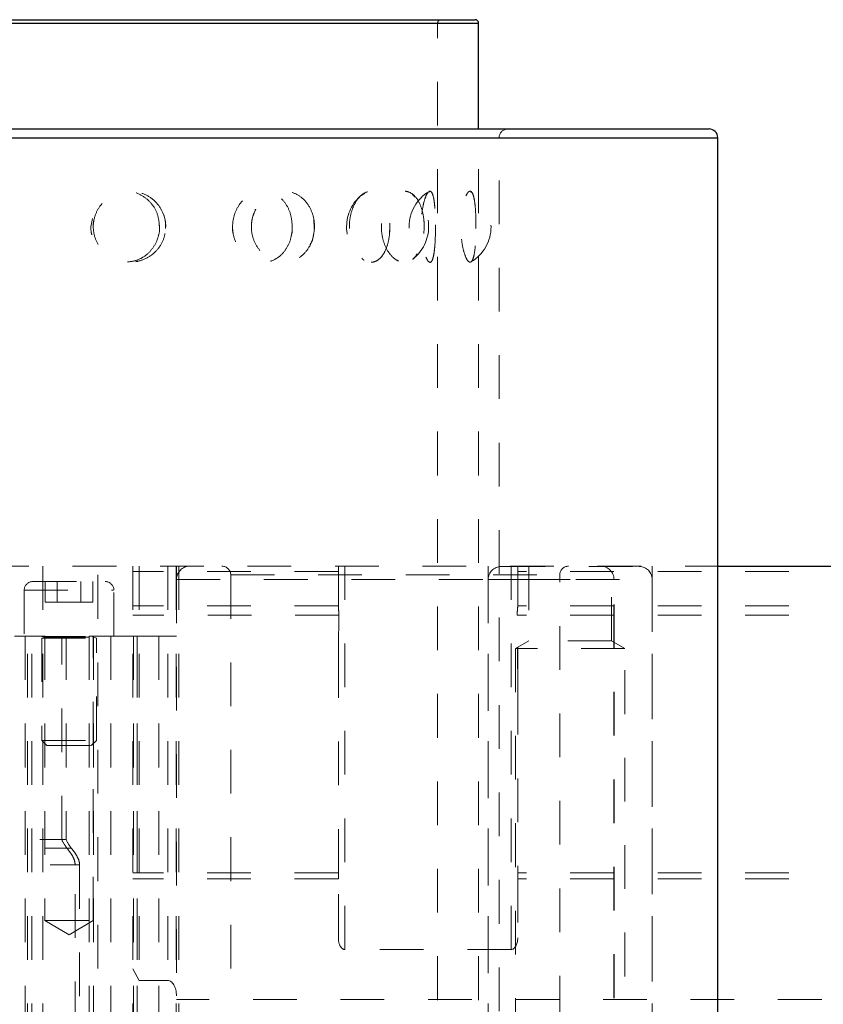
# Model space of a CAD drawing. Header units: inches. Extents: x 1802 to 2468, y -253 to -72.
# Tile 275 of 570: x 2071.56 to 2073.39, y -114.2 to -111.95. Entities that reach past the tile are written whole.
import ezdxf

# ---------------------------------------------------------------- set-up
doc = ezdxf.new("R2010")
doc.units = ezdxf.units.IN
doc.header["$LTSCALE"] = 0.5
doc.header["$MEASUREMENT"] = 0
doc.linetypes.add('HIDDEN', pattern=[0.225, 0.15, -0.075])
for name, color, linetype in [('DIE-M-S', 8, 'Continuous'), ('DIE-M-S2', 1, 'Continuous'), ('DIE-M-S3', 8, 'Continuous'), ('DSS-M-S', 53, 'Continuous'), ('SVD-M-S', 8, 'Continuous')]:
    doc.layers.add(name, color=color, linetype=linetype)

msp = doc.modelspace()

# ---------------------------------------------------------------- linework, layer by layer
at = {"layer": 'DIE-M-S', "linetype": 'HIDDEN', "lineweight": 18}
for p, q in [((2070.27666, -113.19667), (2073.15166, -113.19667)), ((2071.60891, -114.69667), (2071.60891, -113.19667)), ((2071.73416, -114.31667), (2071.73416, -113.19667)), ((2071.81416, -114.69667), (2071.81416, -113.19667)), ((2071.91356, -113.19667), (2071.91356, -114.38417)), ((2071.91916, -114.69667), (2071.91916, -113.19667)), ((2071.91916, -114.69667), (2071.91916, -113.19667)), ((2072.62666, -113.19667), (2072.62666, -114.69667)), ((2072.91476, -114.38417), (2072.91476, -113.19667)), ((2073.00166, -114.69667), (2073.00166, -113.19667)), ((2071.81416, -113.35667), (2071.54416, -113.35667)), ((2071.57345, -114.69667), (2071.57345, -113.35667)), ((2071.57345, -114.69667), (2071.57345, -113.35667)), ((2071.58345, -114.69667), (2071.58345, -113.35667)), ((2071.61345, -113.35667), (2071.61345, -114.00667)), ((2071.6519, -113.82167), (2071.6519, -113.35667)), ((2071.6619, -113.35667), (2071.6619, -113.82167)), ((2071.71416, -113.35667), (2071.71416, -114.69667)), ((2071.72345, -114.00667), (2071.72345, -113.35667)), ((2071.72416, -113.35667), (2071.72416, -114.69667)), ((2071.76416, -113.35667), (2071.76416, -114.24667)), ((2071.81416, -113.35667), (2071.8155, -113.35667)), ((2071.8155, -113.35667), (2071.8155, -114.69667)), ((2071.82416, -113.35667), (2071.8155, -113.35667)), ((2071.82416, -113.35667), (2071.82416, -114.69667)), ((2071.87416, -113.35667), (2071.82416, -113.35667)), ((2071.82416, -114.69667), (2071.82416, -113.35667)), ((2071.87416, -113.35667), (2071.87416, -114.69667)), ((2071.91416, -113.35667), (2071.87416, -113.35667)), ((2071.87416, -113.35667), (2071.87416, -114.69667)), ((2071.40166, -113.82167), (2071.6519, -113.82167)), ((2071.6519, -113.82167), (2071.6619, -113.82167)), ((2071.41441, -113.84129), (2071.66365, -113.84129)), ((2071.41441, -113.84129), (2071.67365, -113.84129)), ((2071.42529, -113.87986), (2071.68264, -113.87986)), ((2071.42529, -113.87986), (2071.69264, -113.87986)), ((2071.68264, -114.24667), (2071.68264, -113.87986)), ((2071.69264, -113.87986), (2071.69264, -114.24667)), ((2071.61345, -114.00667), (2071.72345, -114.00667)), ((2071.61345, -114.00667), (2071.66845, -114.03972)), ((2071.66845, -114.03972), (2071.72345, -114.00667))]:
    msp.add_line(p, q, dxfattribs=at)
at = {"layer": 'DIE-M-S', "linetype": 'Continuous', "lineweight": 25}
msp.add_line((2073.15166, -113.19667), (2073.5641, -113.19667), dxfattribs=at)
at = {"layer": 'DIE-M-S', "linetype": 'HIDDEN', "lineweight": 18}
for centre in [(2071.71416, -113.78354), (2071.72416, -113.78354)]:
    msp.add_ellipse(centre, major_axis=(0, 0.08342), ratio=0.8390996, start_param=2.0455764, end_param=2.3355008, dxfattribs=at)
for points, knots in [([(2071.68264, -113.87986), (2071.68221, -113.87621), (2071.68116, -113.86721), (2071.67336, -113.85391), (2071.66708, -113.84576), (2071.66365, -113.84129)], [0, 0, 0, 0, 0.2356388, 0.5817235, 1, 1, 1, 1]), ([(2071.67365, -113.84129), (2071.67644, -113.84486), (2071.68202, -113.85199), (2071.68905, -113.86355), (2071.69235, -113.87336), (2071.69257, -113.87842), (2071.69264, -113.87986)], [0, 0, 0, 0, 0.3367751, 0.6740995, 0.9071018, 1, 1, 1, 1])]:
    msp.add_open_spline(points, degree=3, knots=knots, dxfattribs=at)
at = {"layer": 'DIE-M-S2', "linetype": 'HIDDEN', "lineweight": 18}
msp.add_line((2071.56845, -113.35667), (2071.56845, -114.69667), dxfattribs=at)
msp.add_line((2071.56845, -113.35667), (2071.56845, -114.69667), dxfattribs=at)
at = {"layer": 'DIE-M-S3', "linetype": 'HIDDEN', "lineweight": 18}
for p, q in [((2071.82916, -113.19667), (2071.82916, -114.14406)), ((2071.82916, -113.19667), (2071.82916, -114.14406)), ((2071.89416, -113.19667), (2071.89416, -114.14406)), ((2071.89416, -113.19667), (2071.89416, -114.14406)), ((2071.89416, -113.19667), (2071.89416, -114.14406)), ((2071.89416, -113.19667), (2071.89416, -114.14406)), ((2071.91416, -113.19667), (2071.91416, -113.22667)), ((2071.91416, -113.19667), (2071.91416, -113.22667)), ((2072.28416, -113.20846), (2072.28416, -113.19746)), ((2072.28416, -113.20846), (2072.28416, -113.19746)), ((2072.29916, -114.07336), (2072.29916, -113.19667)), ((2072.29916, -114.07336), (2072.29916, -113.19667)), ((2072.29916, -114.07336), (2072.29916, -113.19667)), ((2072.29916, -114.07336), (2072.29916, -113.19667)), ((2072.67916, -114.07336), (2072.67916, -113.19667)), ((2072.67916, -114.07336), (2072.67916, -113.19667)), ((2072.67916, -114.07336), (2072.67916, -113.19667)), ((2072.67916, -114.07336), (2072.67916, -113.19667)), ((2072.69416, -113.19746), (2072.69416, -113.20846)), ((2072.69416, -113.19746), (2072.69416, -113.20846)), ((2072.28416, -113.20846), (2071.81416, -113.20846)), ((2072.28416, -113.20846), (2071.81416, -113.20846)), ((2072.28416, -113.20846), (2071.81416, -113.20846)), ((2072.28416, -113.20846), (2071.81416, -113.20846)), ((2072.28416, -113.28729), (2072.28416, -113.20846)), ((2072.28416, -113.28729), (2072.28416, -113.20846)), ((2074.11416, -113.20846), (2072.69416, -113.20846)), ((2072.69416, -113.20846), (2072.69416, -113.28729)), ((2074.11416, -113.20846), (2072.69416, -113.20846)), ((2074.11416, -113.20846), (2072.69416, -113.20846)), ((2072.69416, -113.20846), (2072.69416, -113.28729)), ((2074.11416, -113.20846), (2072.69416, -113.20846)), ((2072.28416, -113.28729), (2071.81416, -113.28729)), ((2072.28416, -113.28729), (2071.81416, -113.28729)), ((2072.28416, -113.28729), (2071.81416, -113.28729)), ((2072.28416, -113.28729), (2071.81416, -113.28729)), ((2072.28416, -113.28966), (2072.28416, -113.28729)), ((2072.28416, -113.28966), (2072.28416, -113.28729)), ((2072.28416, -113.48186), (2072.28416, -113.28966)), ((2072.28416, -113.48186), (2072.28416, -113.28966)), ((2072.69416, -113.28729), (2072.69416, -113.28966)), ((2074.11416, -113.28729), (2072.69416, -113.28729)), ((2074.11416, -113.28729), (2072.69416, -113.28729)), ((2072.69416, -113.28729), (2072.69416, -113.28966)), ((2074.11416, -113.28729), (2072.69416, -113.28729)), ((2074.11416, -113.28729), (2072.69416, -113.28729)), ((2072.69416, -113.48186), (2072.69416, -113.28966)), ((2072.69416, -113.48186), (2072.69416, -113.28966)), ((2072.28543, -113.30879), (2071.81416, -113.30879)), ((2072.28543, -113.30879), (2071.81416, -113.30879)), ((2072.28543, -113.30879), (2071.81416, -113.30879)), ((2072.28543, -113.30879), (2071.81416, -113.30879)), ((2074.11416, -113.30879), (2072.69289, -113.30879)), ((2074.11416, -113.30879), (2072.69289, -113.30879)), ((2074.11416, -113.30879), (2072.69289, -113.30879)), ((2074.11416, -113.30879), (2072.69289, -113.30879)), ((2072.28416, -113.89772), (2072.28416, -113.48186)), ((2072.28416, -113.89772), (2072.28416, -113.48186)), ((2072.69416, -113.48186), (2072.69416, -113.89772)), ((2072.69416, -113.48186), (2072.69416, -113.89772)), ((2072.28416, -113.89772), (2071.81416, -113.89772)), ((2072.28416, -113.89772), (2071.81416, -113.89772)), ((2072.28416, -113.89772), (2071.81416, -113.89772)), ((2072.28416, -113.89772), (2071.81416, -113.89772)), ((2072.28416, -113.91145), (2072.28416, -113.89772)), ((2072.28416, -113.91145), (2072.28416, -113.89772)), ((2074.11416, -113.89772), (2072.69416, -113.89772)), ((2072.69416, -113.89772), (2072.69416, -113.91145)), ((2074.11416, -113.89772), (2072.69416, -113.89772)), ((2074.11416, -113.89772), (2072.69416, -113.89772)), ((2072.69416, -113.89772), (2072.69416, -113.91145)), ((2074.11416, -113.89772), (2072.69416, -113.89772)), ((2072.28416, -113.91145), (2071.81416, -113.91145)), ((2072.28416, -113.91145), (2071.81416, -113.91145)), ((2072.28416, -113.91145), (2071.81416, -113.91145)), ((2072.28416, -113.91145), (2071.81416, -113.91145)), ((2072.28416, -114.04685), (2072.28416, -113.91145)), ((2072.28416, -114.04685), (2072.28416, -113.91145)), ((2074.11416, -113.91145), (2072.69416, -113.91145)), ((2072.69416, -113.91145), (2072.69416, -114.04685)), ((2074.11416, -113.91145), (2072.69416, -113.91145)), ((2074.11416, -113.91145), (2072.69416, -113.91145)), ((2072.69416, -113.91145), (2072.69416, -114.04685)), ((2074.11416, -113.91145), (2072.69416, -113.91145)), ((2072.67916, -114.07336), (2072.29916, -114.07336)), ((2072.67916, -114.07336), (2072.29916, -114.07336)), ((2071.82916, -114.14406), (2071.81416, -114.11755)), ((2071.82916, -114.14406), (2071.81416, -114.11755)), ((2071.89416, -114.14406), (2071.82916, -114.14406)), ((2071.89416, -114.14406), (2071.82916, -114.14406)), ((2074.18916, -114.18743), (2071.91416, -114.18743)), ((2074.18916, -114.18743), (2071.91416, -114.18743)), ((2074.18916, -114.18743), (2071.91416, -114.18743)), ((2074.18916, -114.18743), (2071.91416, -114.18743))]:
    msp.add_line(p, q, dxfattribs=at)
for centre, major_axis, ratio, start_param, end_param in [((2072.29916, -113.48186), (0, 0.42954), 0.0349208, 1.156109, 1.5707963), ((2072.29916, -113.48186), (0, 0.42954), 0.0349208, 1.156109, 1.5707963), ((2072.67916, -113.48186), (0, 0.42954), 0.0349208, 4.712389, 5.1270763), ((2072.67916, -113.48186), (0, 0.42954), 0.0349208, 4.712389, 5.1270763), ((2072.29916, -114.04685), (0, 0.02651), 0.5657728, 1.5707963, 3.1415927), ((2072.29916, -114.04685), (0, 0.02651), 0.5657728, 1.5707963, 3.1415927), ((2072.67916, -114.04685), (0, 0.02651), 0.5657728, 3.1415927, 4.712389), ((2072.67916, -114.04685), (0, 0.02651), 0.5657728, 3.1415927, 4.712389), ((2071.89416, -114.17941), (0, 0.03535), 0.5657728, 4.712389, 6.2831853), ((2071.89416, -114.17941), (0, 0.03535), 0.5657728, 4.712389, 6.2831853)]:
    msp.add_ellipse(centre, major_axis=major_axis, ratio=ratio, start_param=start_param, end_param=end_param, dxfattribs=at)
for points, knots in [([(2072.28543, -113.30879), (2072.28543, -113.30859), (2072.28548, -113.30516), (2072.28484, -113.29821), (2072.28439, -113.29255), (2072.28416, -113.28966)], [0, 0, 0, 0, 0.0295061, 0.5048964, 1, 1, 1, 1]), ([(2072.28543, -113.30879), (2072.28543, -113.30859), (2072.28548, -113.30516), (2072.28484, -113.29821), (2072.28439, -113.29255), (2072.28416, -113.28966)], [0, 0, 0, 0, 0.0295061, 0.5048964, 1, 1, 1, 1]), ([(2072.69416, -113.28966), (2072.69396, -113.29233), (2072.69356, -113.29771), (2072.69285, -113.30462), (2072.69288, -113.3083), (2072.69289, -113.30879)], [0, 0, 0, 0, 0.4590313, 0.926924, 1, 1, 1, 1]), ([(2072.69416, -113.28966), (2072.69396, -113.29233), (2072.69356, -113.29771), (2072.69285, -113.30462), (2072.69288, -113.3083), (2072.69289, -113.30879)], [0, 0, 0, 0, 0.4590313, 0.926924, 1, 1, 1, 1])]:
    msp.add_open_spline(points, degree=3, knots=knots, dxfattribs=at)
at = {"layer": 'DSS-M-S', "linetype": 'Continuous', "lineweight": 25}
for p, q in [((2070.82353, -111.95455), (2072.60478, -111.95455)), ((2070.83141, -111.94667), (2072.59691, -111.94667)), ((2072.60478, -112.19667), (2072.60478, -111.95455)), ((2070.29666, -112.19667), (2073.13166, -112.19667)), ((2070.27666, -112.21667), (2073.15166, -112.21667)), ((2073.15166, -114.62317), (2073.15166, -112.21667))]:
    msp.add_line(p, q, dxfattribs=at)
at = {"layer": 'DSS-M-S', "linetype": 'HIDDEN', "lineweight": 18}
for p, q in [((2072.60478, -111.95455), (2070.82353, -111.95455)), ((2070.91728, -111.95455), (2072.50925, -111.95455)), ((2072.51103, -116.1888), (2072.51103, -111.95455)), ((2072.60478, -116.1888), (2072.60478, -112.19667)), ((2073.15166, -112.21667), (2070.27666, -112.21667)), ((2070.77666, -112.21667), (2072.64988, -112.21667)), ((2072.65166, -116.61417), (2072.65166, -112.21667)), ((2072.33789, -112.34811), (2072.34431, -112.34401)), ((2072.45962, -112.35249), (2072.45395, -112.34671)), ((2072.49143, -112.3404), (2072.49352, -112.34008)), ((2072.58824, -112.34154), (2072.58725, -112.3406)), ((2071.71867, -112.4202), (2071.7218, -112.40169)), ((2072.22909, -112.42437), (2072.22797, -112.40254)), ((2072.40161, -112.41555), (2072.40097, -112.43853)), ((2072.59874, -112.42433), (2072.59858, -112.40257))]:
    msp.add_line(p, q, dxfattribs=at)
for centre, radius, start, end in [((2072.51891, -111.95455), 0.00787, 90, 180), ((2072.67166, -112.21667), 0.02, 90, 180), ((2072.39677, -112.4202), 0.09375, 129.20272, 230.35272), ((2072.53947, -112.4202), 0.09375, 120.78974, 238.81024), ((2072.39677, -112.4202), 0.09375, 307.96843, 52.09477), ((2072.53947, -112.4202), 0.09375, 301.00349, 58.98802)]:
    msp.add_arc(centre, radius, start, end, dxfattribs=at)
at = {"layer": 'DSS-M-S', "linetype": 'Continuous', "lineweight": 25}
for centre, radius in [((2072.59691, -111.95455), 0.00787), ((2073.13166, -112.21667), 0.02)]:
    msp.add_arc(centre, radius, 0, 90, dxfattribs=at)
at = {"layer": 'DSS-M-S', "linetype": 'HIDDEN', "lineweight": 18}
for points, knots in [([(2071.88971, -112.4202), (2071.88884, -112.42917), (2071.88709, -112.4471), (2071.87349, -112.47099), (2071.85334, -112.48945), (2071.82765, -112.5005), (2071.79918, -112.50262), (2071.77121, -112.49516), (2071.74733, -112.47885), (2071.73061, -112.45577), (2071.72289, -112.42898), (2071.72462, -112.40167), (2071.73524, -112.37664), (2071.75358, -112.35624), (2071.77797, -112.34258), (2071.80597, -112.33743), (2071.8344, -112.34178), (2071.85977, -112.35538), (2071.87869, -112.37654), (2071.88839, -112.3995), (2071.88934, -112.41445), (2071.88971, -112.4202)], [0, 0, 0, 0, 0.05200279, 0.10398273, 0.15647529, 0.21028478, 0.26527623, 0.32086231, 0.3762398, 0.43064226, 0.48366013, 0.53552839, 0.58705764, 0.63919628, 0.6925647, 0.74721807, 0.80269319, 0.85823011, 0.91301991, 0.9664974, 1, 1, 1, 1]), ([(2071.87542, -112.4202), (2071.87454, -112.41091), (2071.87276, -112.39232), (2071.85888, -112.3675), (2071.83841, -112.34944), (2071.81735, -112.33985), (2071.80407, -112.34008), (2071.79971, -112.34016)], [0, 0, 0, 0, 0.2260475, 0.4521919, 0.6759687, 0.893497, 1, 1, 1, 1]), ([(2072.17889, -112.4202), (2072.17816, -112.4109), (2072.17669, -112.3923), (2072.16512, -112.36759), (2072.14788, -112.34913), (2072.12636, -112.33911), (2072.10335, -112.33827), (2072.08125, -112.34622), (2072.06224, -112.362), (2072.04835, -112.38421), (2072.04146, -112.41084), (2072.04287, -112.43901), (2072.05272, -112.46524), (2072.06971, -112.4861), (2072.09129, -112.49903), (2072.11447, -112.50286), (2072.1366, -112.49769), (2072.15571, -112.48433), (2072.17006, -112.46404), (2072.17776, -112.44148), (2072.17857, -112.42634), (2072.17889, -112.4202)], [0, 0, 0, 0, 0.0554579, 0.1109395, 0.1658403, 0.2192081, 0.2711117, 0.3223399, 0.3739729, 0.4268563, 0.4812619, 0.5368274, 0.5927419, 0.6480375, 0.7019377, 0.7542614, 0.8055938, 0.8569812, 0.9093952, 0.9633154, 1, 1, 1, 1]), ([(2072.22968, -112.4202), (2072.22895, -112.42917), (2072.2275, -112.4471), (2072.21615, -112.47099), (2072.19915, -112.48945), (2072.17719, -112.5005), (2072.15249, -112.50262), (2072.12784, -112.49516), (2072.1065, -112.47885), (2072.09139, -112.45577), (2072.08437, -112.42898), (2072.08594, -112.40167), (2072.09558, -112.37664), (2072.1121, -112.35624), (2072.13383, -112.34258), (2072.15842, -112.33743), (2072.183, -112.34178), (2072.2046, -112.35538), (2072.22049, -112.37654), (2072.22858, -112.3995), (2072.22937, -112.41445), (2072.22968, -112.4202)], [0, 0, 0, 0, 0.0520028, 0.1039827, 0.1564753, 0.2102848, 0.2652762, 0.3208623, 0.3762398, 0.4306423, 0.4836601, 0.5355284, 0.5870576, 0.6391963, 0.6925647, 0.7472181, 0.8026932, 0.8582301, 0.9130199, 0.9664974, 1, 1, 1, 1]), ([(2072.402, -112.4202), (2072.40155, -112.4109), (2072.40064, -112.3923), (2072.39339, -112.36759), (2072.38234, -112.34913), (2072.36818, -112.33911), (2072.3526, -112.33827), (2072.33725, -112.34622), (2072.32374, -112.362), (2072.31371, -112.38421), (2072.30868, -112.41084), (2072.30971, -112.43901), (2072.31688, -112.46524), (2072.32908, -112.4861), (2072.34427, -112.49903), (2072.36018, -112.50286), (2072.37497, -112.49769), (2072.38739, -112.48433), (2072.3965, -112.46404), (2072.4013, -112.44148), (2072.4018, -112.42634), (2072.402, -112.4202)], [0, 0, 0, 0, 0.0554579, 0.1109395, 0.1658403, 0.2192081, 0.2711117, 0.3223399, 0.3739729, 0.4268563, 0.4812619, 0.5368274, 0.5927419, 0.6480375, 0.7019377, 0.7542614, 0.8055938, 0.8569812, 0.9093952, 0.9633154, 1, 1, 1, 1]), ([(2072.48051, -112.4202), (2072.48005, -112.42917), (2072.47915, -112.4471), (2072.472, -112.47099), (2072.4611, -112.48945), (2072.44667, -112.5005), (2072.43001, -112.50262), (2072.41294, -112.49516), (2072.39782, -112.47885), (2072.38694, -112.45577), (2072.38183, -112.42898), (2072.38298, -112.40167), (2072.38997, -112.37664), (2072.40182, -112.35624), (2072.41712, -112.34258), (2072.43405, -112.33743), (2072.45053, -112.34178), (2072.46462, -112.35538), (2072.47475, -112.37654), (2072.47982, -112.3995), (2072.48031, -112.41445), (2072.48051, -112.4202)], [0, 0, 0, 0, 0.0520028, 0.1039827, 0.1564753, 0.2102848, 0.2652762, 0.3208623, 0.3762398, 0.4306423, 0.4836601, 0.5355284, 0.5870576, 0.6391963, 0.6925647, 0.7472181, 0.8026932, 0.8582301, 0.9130199, 0.9664974, 1, 1, 1, 1]), ([(2072.50618, -112.4202), (2072.50609, -112.4109), (2072.50589, -112.3923), (2072.50421, -112.36759), (2072.50127, -112.34913), (2072.49692, -112.33911), (2072.49146, -112.33827), (2072.4855, -112.34622), (2072.47984, -112.362), (2072.4754, -112.38421), (2072.4731, -112.41084), (2072.47358, -112.43901), (2072.47683, -112.46524), (2072.48213, -112.4861), (2072.4883, -112.49903), (2072.49419, -112.50286), (2072.49907, -112.49769), (2072.50266, -112.48433), (2072.50496, -112.46404), (2072.50603, -112.44148), (2072.50614, -112.42634), (2072.50618, -112.4202)], [0, 0, 0, 0, 0.05545789, 0.11093953, 0.16584033, 0.21920813, 0.27111168, 0.32233985, 0.37397292, 0.42685633, 0.48126186, 0.53682738, 0.59274193, 0.64803751, 0.7019377, 0.75426138, 0.80559376, 0.8569812, 0.90939522, 0.96331536, 1, 1, 1, 1]), ([(2072.59882, -112.4202), (2072.59872, -112.42917), (2072.59852, -112.4471), (2072.59682, -112.47099), (2072.59389, -112.48945), (2072.5895, -112.5005), (2072.58375, -112.50262), (2072.57721, -112.49516), (2072.57093, -112.47885), (2072.56616, -112.45577), (2072.56385, -112.42898), (2072.56437, -112.40167), (2072.56751, -112.37664), (2072.57263, -112.35624), (2072.57886, -112.34258), (2072.5852, -112.33743), (2072.59073, -112.34178), (2072.59489, -112.35538), (2072.5975, -112.37654), (2072.59867, -112.3995), (2072.59878, -112.41445), (2072.59882, -112.4202)], [0, 0, 0, 0, 0.0520028, 0.1039827, 0.1564753, 0.2102848, 0.2652762, 0.3208623, 0.3762398, 0.4306423, 0.4836601, 0.5355284, 0.5870576, 0.6391963, 0.6925647, 0.7472181, 0.8026932, 0.8582301, 0.9130199, 0.9664974, 1, 1, 1, 1]), ([(2071.88901, -112.42438), (2071.88912, -112.41677), (2071.88936, -112.40097), (2071.88213, -112.38696), (2071.87838, -112.3797)], [0, 0, 0, 0, 0.4816395, 1, 1, 1, 1]), ([(2072.09582, -112.37969), (2072.09229, -112.3873), (2072.08634, -112.40011), (2072.08564, -112.41441), (2072.08536, -112.4202)], [0, 0, 0, 0, 0.5945328, 1, 1, 1, 1]), ([(2071.72608, -112.40254), (2071.726, -112.40271), (2071.72371, -112.40819), (2071.72385, -112.41429), (2071.72398, -112.4202)], [0, 0, 0, 0, 0.0315841, 1, 1, 1, 1]), ([(2071.87465, -112.41554), (2071.87533, -112.42348), (2071.87611, -112.43243), (2071.87269, -112.44041), (2071.8723, -112.44132)], [0, 0, 0, 0, 0.8870897, 1, 1, 1, 1]), ([(2072.17825, -112.41554), (2072.17882, -112.42348), (2072.17947, -112.43243), (2072.17662, -112.4404), (2072.17631, -112.4413)], [0, 0, 0, 0, 0.8875813, 1, 1, 1, 1]), ([(2072.5061, -112.4156), (2072.50611, -112.42335), (2072.50613, -112.4405), (2072.50488, -112.46521), (2072.5024, -112.48621), (2072.49845, -112.49863), (2072.49454, -112.50304), (2072.49198, -112.50041), (2072.49138, -112.49979)], [0, 0, 0, 0, 0.1645914, 0.3646825, 0.5625585, 0.7554411, 0.9426821, 1, 1, 1, 1]), ([(2071.72072, -112.43853), (2071.72071, -112.43851), (2071.7184, -112.43281), (2071.71854, -112.42649), (2071.71867, -112.4202)], [0, 0, 0, 0, 0.003985, 1, 1, 1, 1]), ([(2071.80241, -112.50081), (2071.80998, -112.49981), (2071.82606, -112.49768), (2071.84767, -112.4842), (2071.86479, -112.46408), (2071.87406, -112.44147), (2071.87503, -112.42633), (2071.87542, -112.4202)], [0, 0, 0, 0, 0.19018775, 0.40424557, 0.62257971, 0.84718768, 1, 1, 1, 1]), ([(2072.04426, -112.43853), (2072.04425, -112.43851), (2072.04216, -112.43281), (2072.04228, -112.42649), (2072.0424, -112.4202)], [0, 0, 0, 0, 0.0039978, 1, 1, 1, 1]), ([(2072.2191, -112.46163), (2072.22056, -112.45944), (2072.22523, -112.45243), (2072.22645, -112.44341), (2072.22729, -112.43721)], [0, 0, 0, 0, 0.3133655, 1, 1, 1, 1]), ([(2072.45377, -112.49423), (2072.45418, -112.49405), (2072.45841, -112.4922), (2072.46149, -112.48683), (2072.46427, -112.48198)], [0, 0, 0, 0, 0.0978025, 1, 1, 1, 1]), ([(2072.34355, -112.49673), (2072.34315, -112.49662), (2072.34106, -112.49604), (2072.33923, -112.49382), (2072.33775, -112.49204)], [0, 0, 0, 0, 0.1922486, 1, 1, 1, 1])]:
    msp.add_open_spline(points, degree=3, knots=knots, dxfattribs=at)
at = {"layer": 'SVD-M-S', "linetype": 'HIDDEN', "lineweight": 18}
for p, q in [((2072.65666, -113.19717), (2072.97166, -113.19717)), ((2072.71941, -113.19717), (2072.71941, -113.36721)), ((2072.90891, -113.36721), (2072.90891, -113.19717)), ((2072.03816, -113.21667), (2072.79016, -113.21667)), ((2072.03816, -113.21667), (2072.03816, -114.63345)), ((2072.79016, -114.63345), (2072.79016, -113.21667)), ((2071.58564, -113.23167), (2071.75127, -113.23167)), ((2071.61432, -113.27855), (2071.61432, -113.23167)), ((2071.64139, -113.27855), (2071.64139, -113.23167)), ((2071.69551, -113.27855), (2071.69551, -113.23167)), ((2071.72258, -113.27855), (2071.72258, -113.23167)), ((2071.91416, -113.22667), (2072.91236, -113.22667)), ((2071.91416, -113.22667), (2071.91416, -114.38417)), ((2072.62666, -113.22717), (2072.99991, -113.22717)), ((2072.62666, -113.22717), (2072.62666, -114.94667)), ((2072.91416, -114.38417), (2072.91416, -113.22667)), ((2073.00166, -114.94667), (2073.00166, -113.22717)), ((2071.56595, -113.25136), (2071.76921, -113.25136)), ((2071.56595, -113.25136), (2071.56595, -113.35667)), ((2071.77095, -113.35667), (2071.77095, -113.25136)), ((2071.61432, -113.27855), (2071.64139, -113.27855)), ((2071.64139, -113.27855), (2071.69551, -113.27855)), ((2071.69551, -113.27855), (2071.72258, -113.27855)), ((2071.60595, -113.35667), (2071.60595, -113.35707)), ((2071.60595, -113.35707), (2071.73095, -113.35707)), ((2071.6135, -113.35859), (2071.60595, -113.36134)), ((2071.60595, -113.36134), (2071.73095, -113.36134)), ((2071.60595, -113.36134), (2071.60595, -113.59492)), ((2071.6135, -113.35859), (2071.7234, -113.35859)), ((2071.73095, -113.36134), (2071.7234, -113.35859)), ((2071.73095, -113.35707), (2071.73095, -113.35667)), ((2071.73095, -113.59492), (2071.73095, -113.36134)), ((2072.71941, -113.36721), (2072.68916, -113.38467)), ((2072.90891, -113.36721), (2072.71941, -113.36721)), ((2072.93916, -113.38467), (2072.90891, -113.36721)), ((2072.93916, -113.38467), (2072.68916, -113.38467)), ((2072.68916, -113.38467), (2072.68916, -115.13467)), ((2072.93916, -115.13467), (2072.93916, -113.38467)), ((2071.60595, -113.59492), (2071.73095, -113.59492)), ((2071.60595, -113.59492), (2071.6177, -113.60667)), ((2071.6177, -113.60667), (2071.7192, -113.60667)), ((2071.7192, -113.60667), (2071.73095, -113.59492))]:
    msp.add_line(p, q, dxfattribs=at)
for centre, radius, start, end in [((2071.94416, -113.22667), 0.03, 90, 180), ((2072.01816, -113.21667), 0.02, 0, 90), ((2072.65666, -113.22717), 0.03, 90, 180), ((2072.81016, -113.21667), 0.02, 90, 180), ((2072.88416, -113.22667), 0.03, 0, 90), ((2072.97166, -113.22717), 0.03, 0, 90), ((2071.58564, -113.25136), 0.01969, 90, 180), ((2071.75127, -113.25136), 0.01969, 0, 90), ((2071.61324, -113.35785), 0.000787, 290, 90), ((2071.72367, -113.35785), 0.000787, 90, 250)]:
    msp.add_arc(centre, radius, start, end, dxfattribs=at)

doc.saveas('drawing.dxf')
